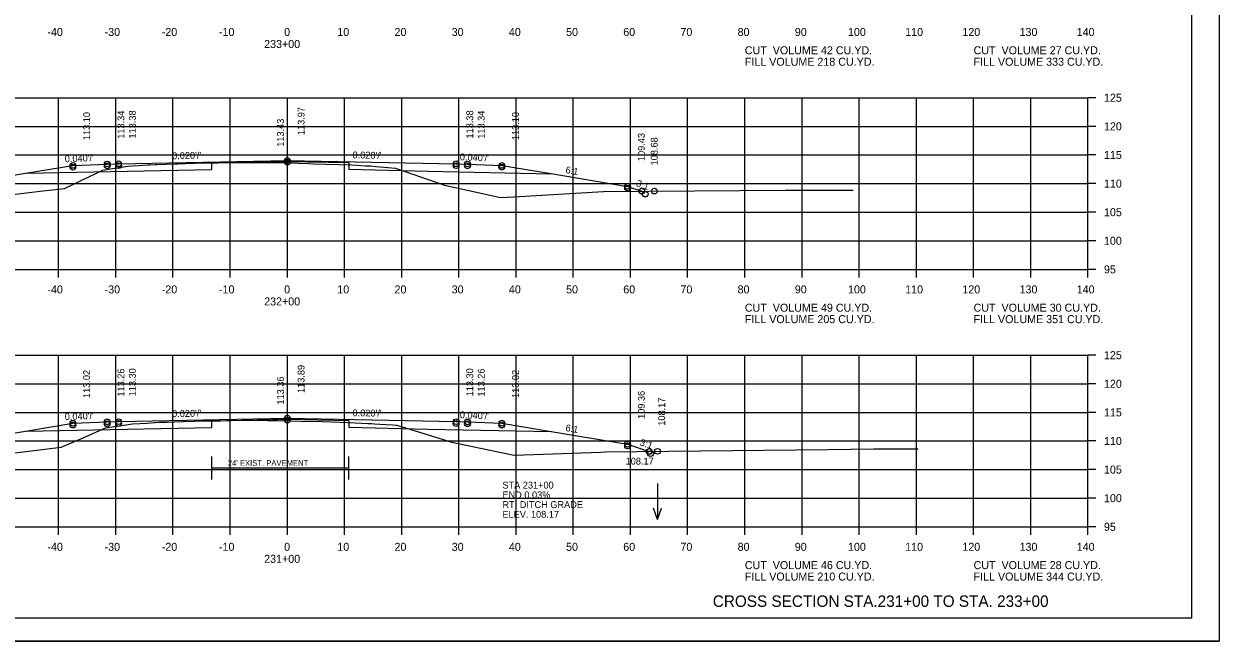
# Model space of a CAD drawing. Extents: x 1175611 to 1176402, y -433344 to -416213.
# Drawn here: x 1175734.9 to 1175943.9, y -422890 to -422782.1 of the extents above; entities that cross this region are included whole.
import ezdxf

# ---------------------------------------------------------------- set-up
doc = ezdxf.new("R2010")
doc.units = 0
for name, color, linetype in [('Default', 7, 'Continuous'), ('R_Alt Surface', 7, 'Continuous'), ('R_Axis', 7, 'Continuous'), ('R_Axis Annot', 7, 'Continuous'), ('R_Border', 7, 'Continuous'), ('R_Draft', 7, 'Continuous'), ('R_Exist Surface', 7, 'Continuous'), ('R_Fin Surface', 7, 'Continuous'), ('R_Grid', 7, 'Continuous'), ('R_No Plot', 7, 'Continuous'), ('R_Water Annot', 7, 'Continuous'), ('R_Xsect Elev', 7, 'Continuous'), ('R_Xsect Slope', 7, 'Continuous')]:
    doc.layers.add(name, color=color, linetype=linetype)

msp = doc.modelspace()

# ---------------------------------------------------------------- linework, layer by layer
at = {"layer": 'R_Alt Surface'}
msp.add_line((1175767.74, -422859.71), (1175791.74, -422859.71), dxfattribs=at)
for points in [[(1175735.29, -422808.18), (1175767.74, -422807.53), (1175767.74, -422806.38), (1175780.97, -422806.11), (1175791.74, -422806.33), (1175791.74, -422807.48), (1175805.54, -422807.83), (1175827.19, -422808.27)], [(1175735.29, -422853.26), (1175767.74, -422852.61), (1175767.74, -422851.46), (1175780.97, -422851.19), (1175791.74, -422851.41), (1175791.74, -422852.56), (1175805.54, -422852.92), (1175827.19, -422853.35)], [(1175767.74, -422861.71), (1175767.74, -422857.71)], [(1175791.74, -422861.71), (1175791.74, -422857.71)]]:
    msp.add_lwpolyline(points, dxfattribs=at)
at = {"layer": 'R_Axis'}
for p, q in [((1175920.97, -422824.99), (1175920.97, -422794.99)), ((1175922.37, -422794.99), (1175920.97, -422794.99)), ((1175922.37, -422799.99), (1175920.97, -422799.99)), ((1175922.37, -422804.99), (1175920.97, -422804.99)), ((1175922.37, -422809.99), (1175920.97, -422809.99)), ((1175922.37, -422814.99), (1175920.97, -422814.99)), ((1175922.37, -422819.99), (1175920.97, -422819.99)), ((1175640.97, -422824.99), (1175920.97, -422824.99)), ((1175740.97, -422826.39), (1175740.97, -422824.99)), ((1175750.97, -422826.39), (1175750.97, -422824.99)), ((1175760.97, -422826.39), (1175760.97, -422824.99)), ((1175770.97, -422826.39), (1175770.97, -422824.99)), ((1175780.97, -422826.39), (1175780.97, -422824.99)), ((1175790.97, -422826.39), (1175790.97, -422824.99)), ((1175800.97, -422826.39), (1175800.97, -422824.99)), ((1175810.97, -422826.39), (1175810.97, -422824.99)), ((1175820.97, -422826.39), (1175820.97, -422824.99)), ((1175830.97, -422826.39), (1175830.97, -422824.99)), ((1175840.97, -422826.39), (1175840.97, -422824.99)), ((1175850.97, -422826.39), (1175850.97, -422824.99)), ((1175860.97, -422826.39), (1175860.97, -422824.99)), ((1175870.97, -422826.39), (1175870.97, -422824.99)), ((1175880.97, -422826.39), (1175880.97, -422824.99)), ((1175890.97, -422826.39), (1175890.97, -422824.99)), ((1175900.97, -422826.39), (1175900.97, -422824.99)), ((1175910.97, -422826.39), (1175910.97, -422824.99)), ((1175920.97, -422826.39), (1175920.97, -422824.99)), ((1175922.37, -422824.99), (1175920.97, -422824.99)), ((1175920.97, -422869.99), (1175920.97, -422839.99)), ((1175922.37, -422839.99), (1175920.97, -422839.99)), ((1175922.37, -422844.99), (1175920.97, -422844.99)), ((1175922.37, -422849.99), (1175920.97, -422849.99)), ((1175922.37, -422854.99), (1175920.97, -422854.99)), ((1175922.37, -422859.99), (1175920.97, -422859.99)), ((1175922.37, -422864.99), (1175920.97, -422864.99)), ((1175640.97, -422869.99), (1175920.97, -422869.99)), ((1175740.97, -422871.39), (1175740.97, -422869.99)), ((1175750.97, -422871.39), (1175750.97, -422869.99)), ((1175760.97, -422871.39), (1175760.97, -422869.99)), ((1175770.97, -422871.39), (1175770.97, -422869.99)), ((1175780.97, -422871.39), (1175780.97, -422869.99)), ((1175790.97, -422871.39), (1175790.97, -422869.99)), ((1175800.97, -422871.39), (1175800.97, -422869.99)), ((1175810.97, -422871.39), (1175810.97, -422869.99)), ((1175820.97, -422871.39), (1175820.97, -422869.99)), ((1175830.97, -422871.39), (1175830.97, -422869.99)), ((1175840.97, -422871.39), (1175840.97, -422869.99)), ((1175850.97, -422871.39), (1175850.97, -422869.99)), ((1175860.97, -422871.39), (1175860.97, -422869.99)), ((1175870.97, -422871.39), (1175870.97, -422869.99)), ((1175880.97, -422871.39), (1175880.97, -422869.99)), ((1175890.97, -422871.39), (1175890.97, -422869.99)), ((1175900.97, -422871.39), (1175900.97, -422869.99)), ((1175910.97, -422871.39), (1175910.97, -422869.99)), ((1175920.97, -422871.39), (1175920.97, -422869.99)), ((1175922.37, -422869.99), (1175920.97, -422869.99))]:
    msp.add_line(p, q, dxfattribs=at)
at = {"layer": 'R_Border'}
for q in [(1175939.15, -422680.53), (1175622.97, -422885.99)]:
    msp.add_line((1175939.15, -422885.99), q, dxfattribs=at)
at = {"layer": 'R_Exist Surface'}
for points in [[(1175731.97, -422812), (1175737.75, -422811.34), (1175741.98, -422810.85), (1175743.83, -422809.98), (1175748.73, -422807.66), (1175750.74, -422807.32), (1175753.07, -422806.95), (1175754.86, -422806.83), (1175756.58, -422806.72), (1175756.96, -422806.7), (1175757.87, -422806.65), (1175757.97, -422806.64), (1175758.17, -422806.64), (1175761.41, -422806.53), (1175761.81, -422806.52), (1175764.51, -422806.45), (1175764.83, -422806.45), (1175767.89, -422806.38), (1175768.03, -422806.37), (1175768.53, -422806.36), (1175768.87, -422806.36), (1175772.33, -422806.29), (1175772.7, -422806.29), (1175776.68, -422806.3), (1175777.14, -422806.31), (1175780.57, -422806.38), (1175780.95, -422806.39), (1175784.75, -422806.49), (1175785.47, -422806.51), (1175792.23, -422806.74), (1175794.61, -422806.86), (1175795.55, -422806.91), (1175796.46, -422806.99), (1175797.84, -422807.12), (1175799.87, -422807.3), (1175807.27, -422809.85), (1175808.47, -422810.26), (1175810.61, -422810.74), (1175818.26, -422812.43), (1175820.58, -422812.29), (1175836.23, -422811.35), (1175868.1, -422811.16), (1175872.4, -422811.13), (1175873.49, -422811.13), (1175879.89, -422811.14)], [(1175733.33, -422857.07), (1175741.4, -422856.09), (1175745.25, -422854.43), (1175749.18, -422852.67), (1175750.76, -422852.44), (1175753.9, -422852.02), (1175756.53, -422851.85), (1175757.75, -422851.75), (1175757.86, -422851.74), (1175758.54, -422851.71), (1175759.88, -422851.69), (1175761.21, -422851.65), (1175762.81, -422851.59), (1175764.7, -422851.52), (1175766.2, -422851.49), (1175768.22, -422851.46), (1175768.81, -422851.45), (1175769.35, -422851.44), (1175771.12, -422851.4), (1175773.39, -422851.36), (1175775.13, -422851.37), (1175777.51, -422851.38), (1175779.23, -422851.42), (1175781.39, -422851.46), (1175783.19, -422851.51), (1175787.09, -422851.61), (1175790.18, -422851.72), (1175792.89, -422851.82), (1175795.12, -422851.92), (1175795.71, -422851.95), (1175796.22, -422851.98), (1175797.12, -422852.04), (1175799.38, -422852.19), (1175800.07, -422852.23), (1175801.63, -422852.71), (1175809.75, -422855.19), (1175818.64, -422857.06), (1175820.62, -422857.46), (1175835.77, -422856.92), (1175836.53, -422856.9), (1175875.46, -422856.45), (1175883.54, -422856.35), (1175885.16, -422856.35), (1175891.27, -422856.35)]]:
    msp.add_lwpolyline(points, dxfattribs=at)
at = {"layer": 'R_Fin Surface'}
for points in [[(1175717.66, -422811.49), (1175718.05, -422811.62), (1175721.47, -422810.48), (1175735.2, -422808.19), (1175743.47, -422806.81), (1175749.47, -422806.57), (1175751.47, -422806.53), (1175780.97, -422805.94), (1175810.47, -422806.53), (1175812.47, -422806.57), (1175818.47, -422806.81), (1175826.75, -422808.19), (1175840.47, -422810.48), (1175842.96, -422811.31)], [(1175716.4, -422856.19), (1175718, -422856.72), (1175721.47, -422855.56), (1175735.2, -422853.27), (1175743.47, -422851.89), (1175749.47, -422851.65), (1175751.47, -422851.61), (1175780.97, -422851.02), (1175810.47, -422851.61), (1175812.47, -422851.65), (1175818.47, -422851.89), (1175826.75, -422853.27), (1175840.47, -422855.56), (1175844.24, -422856.82), (1175844.26, -422856.81)]]:
    msp.add_lwpolyline(points, dxfattribs=at)
at = {"layer": 'R_Grid'}
for p, q in [((1175640.97, -422794.99), (1175920.97, -422794.99)), ((1175740.97, -422824.99), (1175740.97, -422794.99)), ((1175750.97, -422824.99), (1175750.97, -422794.99)), ((1175760.97, -422824.99), (1175760.97, -422794.99)), ((1175770.97, -422824.99), (1175770.97, -422794.99)), ((1175780.97, -422824.99), (1175780.97, -422794.99)), ((1175790.97, -422824.99), (1175790.97, -422794.99)), ((1175800.97, -422824.99), (1175800.97, -422794.99)), ((1175810.97, -422824.99), (1175810.97, -422794.99)), ((1175820.97, -422824.99), (1175820.97, -422794.99)), ((1175830.97, -422824.99), (1175830.97, -422794.99)), ((1175840.97, -422824.99), (1175840.97, -422794.99)), ((1175850.97, -422824.99), (1175850.97, -422794.99)), ((1175860.97, -422824.99), (1175860.97, -422794.99)), ((1175870.97, -422824.99), (1175870.97, -422794.99)), ((1175880.97, -422824.99), (1175880.97, -422794.99)), ((1175890.97, -422824.99), (1175890.97, -422794.99)), ((1175900.97, -422824.99), (1175900.97, -422794.99)), ((1175910.97, -422824.99), (1175910.97, -422794.99)), ((1175920.97, -422824.99), (1175920.97, -422794.99)), ((1175640.97, -422799.99), (1175920.97, -422799.99)), ((1175640.97, -422804.99), (1175920.97, -422804.99)), ((1175640.97, -422809.99), (1175920.97, -422809.99)), ((1175640.97, -422814.99), (1175920.97, -422814.99)), ((1175640.97, -422819.99), (1175920.97, -422819.99)), ((1175640.97, -422824.99), (1175920.97, -422824.99)), ((1175640.97, -422839.99), (1175920.97, -422839.99)), ((1175740.97, -422869.99), (1175740.97, -422839.99)), ((1175750.97, -422869.99), (1175750.97, -422839.99)), ((1175760.97, -422869.99), (1175760.97, -422839.99)), ((1175770.97, -422869.99), (1175770.97, -422839.99)), ((1175780.97, -422869.99), (1175780.97, -422839.99)), ((1175790.97, -422869.99), (1175790.97, -422839.99)), ((1175800.97, -422869.99), (1175800.97, -422839.99)), ((1175810.97, -422869.99), (1175810.97, -422839.99)), ((1175820.97, -422869.99), (1175820.97, -422839.99)), ((1175830.97, -422869.99), (1175830.97, -422839.99)), ((1175840.97, -422869.99), (1175840.97, -422839.99)), ((1175850.97, -422869.99), (1175850.97, -422839.99)), ((1175860.97, -422869.99), (1175860.97, -422839.99)), ((1175870.97, -422869.99), (1175870.97, -422839.99)), ((1175880.97, -422869.99), (1175880.97, -422839.99)), ((1175890.97, -422869.99), (1175890.97, -422839.99)), ((1175900.97, -422869.99), (1175900.97, -422839.99)), ((1175910.97, -422869.99), (1175910.97, -422839.99)), ((1175920.97, -422869.99), (1175920.97, -422839.99)), ((1175640.97, -422844.99), (1175920.97, -422844.99)), ((1175640.97, -422849.99), (1175920.97, -422849.99)), ((1175640.97, -422854.99), (1175920.97, -422854.99)), ((1175640.97, -422859.99), (1175920.97, -422859.99)), ((1175640.97, -422864.99), (1175920.97, -422864.99)), ((1175640.97, -422869.99), (1175920.97, -422869.99))]:
    msp.add_line(p, q, dxfattribs=at)
at = {"layer": 'R_No Plot'}
msp.add_line((1175610.57, -422889.97), (1175943.91, -422889.97), dxfattribs=at)
msp.add_lwpolyline([(1175610.57, -422676.63), (1175943.91, -422676.63), (1175943.91, -422889.97), (1175610.57, -422889.97)], close=True, dxfattribs=at)
for centre in [(1175743.47, -422806.81), (1175749.47, -422806.57), (1175749.47, -422806.9), (1175751.47, -422806.53), (1175751.47, -422806.86), (1175780.97, -422805.94), (1175780.97, -422806.27), (1175810.47, -422806.53), (1175810.47, -422806.86), (1175812.47, -422806.57), (1175812.47, -422806.9), (1175818.47, -422806.81), (1175743.47, -422807.14), (1175818.47, -422807.14), (1175840.47, -422810.48), (1175840.47, -422810.81), (1175842.96, -422811.31), (1175842.96, -422811.31), (1175843.54, -422811.83), (1175845.15, -422811.3), (1175743.47, -422851.89), (1175743.47, -422852.21), (1175749.47, -422851.65), (1175749.47, -422851.97), (1175751.47, -422851.61), (1175751.47, -422851.93), (1175780.97, -422851.02), (1175780.97, -422851.34), (1175810.47, -422851.61), (1175810.47, -422851.93), (1175812.47, -422851.65), (1175812.47, -422851.97), (1175818.47, -422851.89), (1175818.47, -422852.21), (1175840.47, -422855.56), (1175840.47, -422855.87), (1175844.24, -422856.82), (1175844.24, -422856.82), (1175844.26, -422856.81), (1175844.26, -422856.81), (1175845.71, -422856.8), (1175844.47, -422857.21)]:
    msp.add_circle(centre, 0.5, dxfattribs=at)
at = {"layer": 'R_Water Annot'}
for p, q in [((1175845.7, -422862.4), (1175845.7, -422868.69)), ((1175845.7, -422868.69), (1175845, -422866.76)), ((1175845.7, -422868.69), (1175846.4, -422866.76))]:
    msp.add_line(p, q, dxfattribs=at)

# ---------------------------------------------------------------- texts
at = {"layer": 'Default'}
for s, p in [('CUT  VOLUME 42 CU.YD.', (1175860.97, -422787.39)), ('CUT  VOLUME 27 CU.YD.', (1175900.97, -422787.39)), ('FILL VOLUME 218 CU.YD.', (1175860.97, -422789.39)), ('FILL VOLUME 333 CU.YD.', (1175900.97, -422789.39)), ('CUT  VOLUME 49 CU.YD.', (1175860.97, -422832.39)), ('CUT  VOLUME 30 CU.YD.', (1175900.97, -422832.39)), ('FILL VOLUME 205 CU.YD.', (1175860.97, -422834.39)), ('FILL VOLUME 351 CU.YD.', (1175900.97, -422834.39)), ('CUT  VOLUME 46 CU.YD.', (1175860.97, -422877.39)), ('CUT  VOLUME 28 CU.YD.', (1175900.97, -422877.39)), ('FILL VOLUME 210 CU.YD.', (1175860.97, -422879.39)), ('FILL VOLUME 344 CU.YD.', (1175900.97, -422879.39))]:
    msp.add_text(s, height=1.4, dxfattribs=at).set_placement(p)
at = {"layer": 'R_Alt Surface'}
msp.add_text("24' EXIST. PAVEMENT", height=1, dxfattribs=at).set_placement((1175770.56, -422859.33))
at = {"layer": 'R_Axis Annot'}
for s, p in [('-40', (1175739.01, -422784.19)), ('-30', (1175749.01, -422784.19)), ('-20', (1175759.01, -422784.19)), ('-10', (1175769.01, -422784.19)), ('0', (1175780.41, -422784.19)), ('10', (1175789.71, -422784.19)), ('20', (1175799.71, -422784.19)), ('30', (1175809.71, -422784.19)), ('40', (1175819.71, -422784.19)), ('50', (1175829.71, -422784.19)), ('60', (1175839.71, -422784.19)), ('70', (1175849.71, -422784.19)), ('80', (1175859.71, -422784.19)), ('90', (1175869.71, -422784.19)), ('100', (1175879.01, -422784.19)), ('110', (1175889.01, -422784.19)), ('120', (1175899.01, -422784.19)), ('130', (1175909.01, -422784.19)), ('140', (1175919.01, -422784.19)), ('233+00', (1175776.91, -422786.29)), ('125', (1175923.77, -422795.69)), ('120', (1175923.77, -422800.69)), ('115', (1175923.77, -422805.69)), ('110', (1175923.77, -422810.69)), ('105', (1175923.77, -422815.69)), ('100', (1175923.77, -422820.69)), ('95', (1175923.77, -422825.69)), ('-40', (1175739.01, -422829.19)), ('-30', (1175749.01, -422829.19)), ('-20', (1175759.01, -422829.19)), ('-10', (1175769.01, -422829.19)), ('0', (1175780.41, -422829.19)), ('10', (1175789.71, -422829.19)), ('20', (1175799.71, -422829.19)), ('30', (1175809.71, -422829.19)), ('40', (1175819.71, -422829.19)), ('50', (1175829.71, -422829.19)), ('60', (1175839.71, -422829.19)), ('70', (1175849.71, -422829.19)), ('80', (1175859.71, -422829.19)), ('90', (1175869.71, -422829.19)), ('100', (1175879.01, -422829.19)), ('110', (1175889.01, -422829.19)), ('120', (1175899.01, -422829.19)), ('130', (1175909.01, -422829.19)), ('140', (1175919.01, -422829.19)), ('232+00', (1175776.91, -422831.29)), ('125', (1175923.77, -422840.69)), ('120', (1175923.77, -422845.69)), ('115', (1175923.77, -422850.69)), ('110', (1175923.77, -422855.69)), ('105', (1175923.77, -422860.69)), ('100', (1175923.77, -422865.69)), ('95', (1175923.77, -422870.69)), ('-40', (1175739.01, -422874.19)), ('-30', (1175749.01, -422874.19)), ('-20', (1175759.01, -422874.19)), ('-10', (1175769.01, -422874.19)), ('0', (1175780.41, -422874.19)), ('10', (1175789.71, -422874.19)), ('20', (1175799.71, -422874.19)), ('30', (1175809.71, -422874.19)), ('40', (1175819.71, -422874.19)), ('50', (1175829.71, -422874.19)), ('60', (1175839.71, -422874.19)), ('70', (1175849.71, -422874.19)), ('80', (1175859.71, -422874.19)), ('90', (1175869.71, -422874.19)), ('100', (1175879.01, -422874.19)), ('110', (1175889.01, -422874.19)), ('120', (1175899.01, -422874.19)), ('130', (1175909.01, -422874.19)), ('140', (1175919.01, -422874.19)), ('231+00', (1175776.91, -422876.29))]:
    msp.add_text(s, height=1.4, dxfattribs=at).set_placement(p)
at = {"layer": 'R_Draft'}
msp.add_text('CROSS SECTION STA.231+00 TO STA. 233+00', height=2, dxfattribs=at).set_placement((1175855.37, -422883.99))
at = {"layer": 'R_Water Annot'}
for s, p in [('STA 231+00', (1175818.58, -422863.31)), ('END 0.03%', (1175818.58, -422865.01)), ('RT. DITCH GRADE', (1175818.58, -422866.71)), ('ELEV. 108.17', (1175818.58, -422868.41))]:
    msp.add_text(s, height=1.2, dxfattribs=at).set_placement(p)
at = {"layer": 'R_Xsect Elev'}
for s, p in [('113.10', (1175746.47, -422802.39)), ('113.34', (1175752.47, -422802.15)), ('113.38', (1175754.47, -422802.11)), ('113.97', (1175783.97, -422801.52)), ('113.38', (1175813.47, -422802.11)), ('113.34', (1175815.47, -422802.15)), ('113.10', (1175821.47, -422802.39)), ('113.43', (1175780.37, -422803.56)), ('109.43', (1175843.47, -422806.06)), ('108.68', (1175845.73, -422806.81)), ('113.89', (1175783.97, -422846.6)), ('113.02', (1175746.47, -422847.47)), ('113.26', (1175752.47, -422847.23)), ('113.30', (1175754.47, -422847.19)), ('113.36', (1175780.37, -422848.62)), ('113.30', (1175813.47, -422847.19)), ('113.26', (1175815.47, -422847.23)), ('113.02', (1175821.47, -422847.47)), ('109.36', (1175843.47, -422851.13)), ('108.17', (1175847.03, -422852.32)), ('108.17', (1175847.04, -422852.31))]:
    msp.add_text(s, height=1.2, rotation=90, dxfattribs=at).set_placement(p)
msp.add_text('108.17', height=1.2, dxfattribs=at).set_placement((1175840.13, -422859.11))
at = {"layer": 'R_Xsect Slope'}
for s, rotation, p in [("0.020'/'", 358.8542, (1175792.36, -422805.57)), ("0.040'/'", 2.2906, (1175742.07, -422806.27)), ("0.020'/'", 1.1458, (1175760.83, -422805.75)), ("0.040'/'", 357.7094, (1175811.12, -422805.92)), ('6:1', 350.5377, (1175829.55, -422808.15)), ('3:1', 341.5651, (1175841.87, -422810.42)), ("0.040'/'", 2.2906, (1175742.07, -422851.35)), ("0.020'/'", 1.1458, (1175760.83, -422850.83)), ("0.020'/'", 358.8542, (1175792.36, -422850.65)), ("0.040'/'", 357.7094, (1175811.12, -422851)), ('6:1', 350.5377, (1175829.55, -422853.24)), ('3:1', 341.5651, (1175842.52, -422855.72))]:
    msp.add_text(s, height=1.2, rotation=rotation, dxfattribs=at).set_placement(p)

doc.saveas('drawing.dxf')
